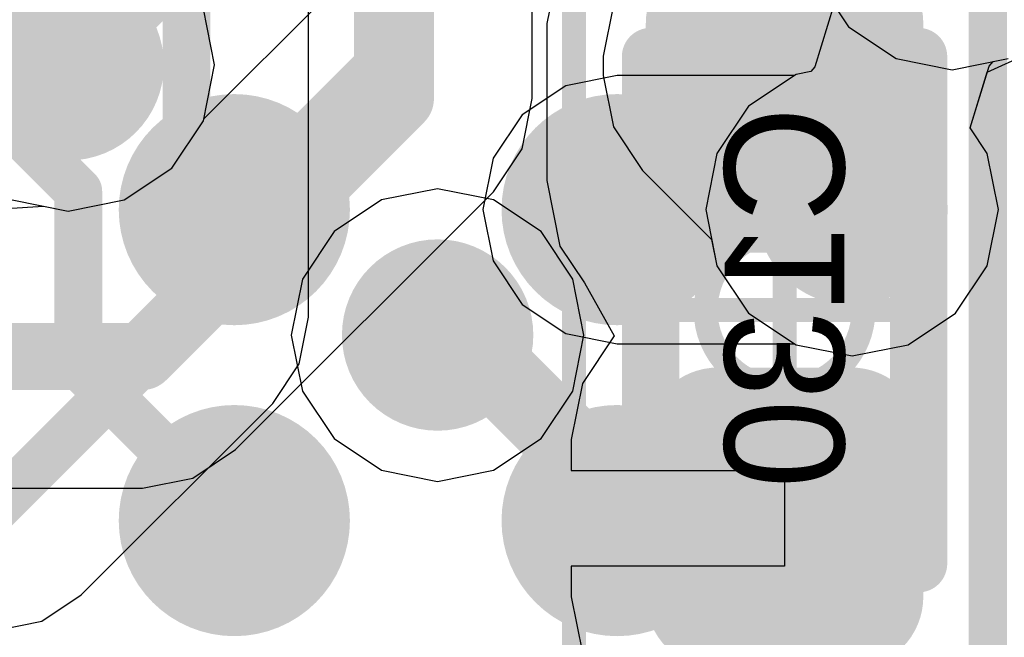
# Model space of a CAD drawing. Header units: millimetres. Extents: x -2 to 68, y -2 to 27.4.
# Tile 467 of 594: x 49.1 to 51.1, y 11 to 12.3. Entities that reach past the tile are written whole.
import ezdxf

# ---------------------------------------------------------------- set-up
doc = ezdxf.new("R2010")
doc.units = ezdxf.units.MM
for name, color, linetype in [('BottomLayer', 5, 'Continuous'), ('BottomPaste', 16, 'Continuous'), ('BottomSolder', 6, 'Continuous'), ('DrillGuide', 244, 'Continuous'), ('Mechanical10', 56, 'Continuous'), ('Mechanical17', 56, 'Continuous'), ('Mechanical6', 56, 'Continuous'), ('MidLayer1', 16, 'Continuous'), ('MidLayer2', 76, 'Continuous'), ('MidLayer3', 90, 'Continuous'), ('MidLayer4', 156, 'Continuous'), ('MidLayer5', 130, 'Continuous'), ('MidLayer6', 216, 'Continuous'), ('MidLayer7', 6, 'Continuous'), ('MidLayer8', 54, 'Continuous'), ('MultiLayer', 9, 'Continuous'), ('TopLayer', 1, 'Continuous'), ('TopPaste', 8, 'Continuous'), ('TopSolder', 216, 'Continuous'), ('ViaHoleLayer', 16, 'Continuous')]:
    doc.layers.add(name, color=color, linetype=linetype)

# ---------------------------------------------------------------- blocks, each defined once
blk = doc.blocks.new('MT53D512M32D2DS_053_WT_D_F_________1_168')
at = {"layer": 'TopLayer', "const_width": 0.14}
for points in [[(1.13, 4.225, 1), (1.27, 4.225, 1)], [(1.93, 4.225, 1), (2.07, 4.225, 1)], [(1.13, 3.575, 1), (1.27, 3.575, 1)], [(1.93, 3.575, 1), (2.07, 3.575, 1)]]:
    blk.add_lwpolyline(points, format="xyb", close=True, dxfattribs=at)
at = {"layer": 'TopPaste', "const_width": 0.14}
for points in [[(1.13, 4.225, 1), (1.27, 4.225, 1)], [(1.93, 4.225, 1), (2.07, 4.225, 1)], [(1.13, 3.575, 1), (1.27, 3.575, 1)], [(1.93, 3.575, 1), (2.07, 3.575, 1)]]:
    blk.add_lwpolyline(points, format="xyb", close=True, dxfattribs=at)
at = {"layer": 'TopSolder', "const_width": 0.2416}
for points in [[(1.0792, 4.225, 1), (1.3208, 4.225, 1)], [(1.8792, 4.225, 1), (2.1208, 4.225, 1)], [(1.0792, 3.575, 1), (1.3208, 3.575, 1)], [(1.8792, 3.575, 1), (2.1208, 3.575, 1)]]:
    blk.add_lwpolyline(points, format="xyb", close=True, dxfattribs=at)
blk = doc.blocks.new('CAP_0402_B_345')
at = {"layer": 'BottomLayer', "const_width": 0.1508}
for points in [[(-0.6746, 0.1392, 1), (-0.5238, 0.1392, 1)], [(-0.3462, 0.1392, 1), (-0.1954, 0.1392, 1)], [(0.1954, 0.1392, 1), (0.3462, 0.1392, 1)], [(0.5238, 0.1392, 1), (0.6746, 0.1392, 1)], [(-0.6746, -0.1392, 1), (-0.5238, -0.1392, 1)], [(-0.3462, -0.1392, 1), (-0.1954, -0.1392, 1)], [(0.1954, -0.1392, 1), (0.3462, -0.1392, 1)], [(0.5238, -0.1392, 1), (0.6746, -0.1392, 1)]]:
    blk.add_lwpolyline(points, format="xyb", close=True, dxfattribs=at)
at = {"layer": 'BottomLayer'}
for points in [[(-0.2708, 0.29), (-0.5992, 0.29), (-0.2708, -0.29), (-0.5992, -0.29)], [(0.2708, -0.29), (0.5992, -0.29), (0.2708, 0.29), (0.5992, 0.29)], [(-0.12, 0.1392), (-0.75, 0.1392), (-0.12, -0.1392), (-0.75, -0.1392)], [(0.12, -0.1392), (0.75, -0.1392), (0.12, 0.1392), (0.75, 0.1392)]]:
    blk.add_solid(points, dxfattribs=at)
at = {"layer": 'BottomPaste', "const_width": 0.1508}
for points in [[(-0.6746, 0.1392, 1), (-0.5238, 0.1392, 1)], [(-0.3462, 0.1392, 1), (-0.1954, 0.1392, 1)], [(0.1954, 0.1392, 1), (0.3462, 0.1392, 1)], [(0.5238, 0.1392, 1), (0.6746, 0.1392, 1)], [(-0.6746, -0.1392, 1), (-0.5238, -0.1392, 1)], [(-0.3462, -0.1392, 1), (-0.1954, -0.1392, 1)], [(0.1954, -0.1392, 1), (0.3462, -0.1392, 1)], [(0.5238, -0.1392, 1), (0.6746, -0.1392, 1)]]:
    blk.add_lwpolyline(points, format="xyb", close=True, dxfattribs=at)
at = {"layer": 'BottomPaste'}
for points in [[(-0.2708, 0.29), (-0.5992, 0.29), (-0.2708, -0.29), (-0.5992, -0.29)], [(0.2708, -0.29), (0.5992, -0.29), (0.2708, 0.29), (0.5992, 0.29)], [(-0.12, 0.1392), (-0.75, 0.1392), (-0.12, -0.1392), (-0.75, -0.1392)], [(0.12, -0.1392), (0.75, -0.1392), (0.12, 0.1392), (0.75, 0.1392)]]:
    blk.add_solid(points, dxfattribs=at)
at = {"layer": 'BottomSolder', "const_width": 0.1508}
for points in [[(-0.6746, 0.1392, 1), (-0.5238, 0.1392, 1)], [(-0.3462, 0.1392, 1), (-0.1954, 0.1392, 1)], [(0.1954, 0.1392, 1), (0.3462, 0.1392, 1)], [(0.5238, 0.1392, 1), (0.6746, 0.1392, 1)], [(-0.6746, -0.1392, 1), (-0.5238, -0.1392, 1)], [(-0.3462, -0.1392, 1), (-0.1954, -0.1392, 1)], [(0.1954, -0.1392, 1), (0.3462, -0.1392, 1)], [(0.5238, -0.1392, 1), (0.6746, -0.1392, 1)]]:
    blk.add_lwpolyline(points, format="xyb", close=True, dxfattribs=at)
at = {"layer": 'BottomSolder'}
for points in [[(-0.2708, 0.29), (-0.5992, 0.29), (-0.2708, -0.29), (-0.5992, -0.29)], [(0.2708, -0.29), (0.5992, -0.29), (0.2708, 0.29), (0.5992, 0.29)], [(-0.12, 0.1392), (-0.75, 0.1392), (-0.12, -0.1392), (-0.75, -0.1392)], [(0.12, -0.1392), (0.75, -0.1392), (0.12, 0.1392), (0.75, 0.1392)]]:
    blk.add_solid(points, dxfattribs=at)
at = {"layer": 'Mechanical10', "const_width": 0.12}
for points in [[(-0.53, 0.28), (0.53, 0.28)], [(-0.53, 0.28), (-0.53, -0.28)], [(0.53, 0.28), (0.53, -0.28)], [(-0.53, -0.28), (0.53, -0.28)]]:
    blk.add_lwpolyline(points, dxfattribs=at)
at = {"layer": 'Mechanical10', "const_width": 0.06}
for points in [[(-0.56, 0.28, 1), (-0.5, 0.28, 1)], [(-0.56, 0.28, 1), (-0.5, 0.28, 1)], [(0.5, 0.28, 1), (0.56, 0.28, 1)], [(0.5, 0.28, 1), (0.56, 0.28, 1)], [(-0.56, -0.28, 1), (-0.5, -0.28, 1)], [(-0.56, -0.28, 1), (-0.5, -0.28, 1)], [(0.5, -0.28, 1), (0.56, -0.28, 1)], [(0.5, -0.28, 1), (0.56, -0.28, 1)]]:
    blk.add_lwpolyline(points, format="xyb", close=True, dxfattribs=at)
at = {"layer": 'Mechanical6', "const_width": 0.05}
for points in [[(-0.9, 0.44), (0.9, 0.44)], [(-0.9, 0.44), (-0.9, -0.44)], [(0.9, 0.44), (0.9, -0.44)], [(0, 0.22), (0, -0.22)], [(-0.22, 0), (0.22, 0)], [(-0.9, -0.44), (0.9, -0.44)]]:
    blk.add_lwpolyline(points, dxfattribs=at)
at = {"layer": 'Mechanical6'}
for points, const_width in [([(-0.9125, 0.44, 1), (-0.8875, 0.44, 1)], 0.025), ([(-0.9125, 0.44, 1), (-0.8875, 0.44, 1)], 0.025), ([(0.8875, 0.44, 1), (0.9125, 0.44, 1)], 0.025), ([(0.8875, 0.44, 1), (0.9125, 0.44, 1)], 0.025), ([(-0.0125, 0.22, 1), (0.0125, 0.22, 1)], 0.025), ([(0.165, 0, 1), (-0.165, 0, 1)], 0.05), ([(-0.2325, 0, 1), (-0.2075, 0, 1)], 0.025), ([(-0.1775, 0, 1), (-0.1525, 0, 1)], 0.025), ([(0.1525, 0, 1), (0.1775, 0, 1)], 0.025), ([(0.2075, 0, 1), (0.2325, 0, 1)], 0.025), ([(-0.0125, -0.22, 1), (0.0125, -0.22, 1)], 0.025), ([(-0.9125, -0.44, 1), (-0.8875, -0.44, 1)], 0.025), ([(-0.9125, -0.44, 1), (-0.8875, -0.44, 1)], 0.025), ([(0.8875, -0.44, 1), (0.9125, -0.44, 1)], 0.025), ([(0.8875, -0.44, 1), (0.9125, -0.44, 1)], 0.025)]:
    blk.add_lwpolyline(points, format="xyb", close=True, dxfattribs=dict(at, const_width=const_width))
blk = doc.blocks.new('CAP_0402_B_346')
at = {"layer": 'BottomLayer', "const_width": 0.1508}
for points in [[(-0.6746, 0.1392, 1), (-0.5238, 0.1392, 1)], [(-0.3462, 0.1392, 1), (-0.1954, 0.1392, 1)], [(0.1954, 0.1392, 1), (0.3462, 0.1392, 1)], [(0.5238, 0.1392, 1), (0.6746, 0.1392, 1)], [(-0.6746, -0.1392, 1), (-0.5238, -0.1392, 1)], [(-0.3462, -0.1392, 1), (-0.1954, -0.1392, 1)], [(0.1954, -0.1392, 1), (0.3462, -0.1392, 1)], [(0.5238, -0.1392, 1), (0.6746, -0.1392, 1)]]:
    blk.add_lwpolyline(points, format="xyb", close=True, dxfattribs=at)
at = {"layer": 'BottomLayer'}
for points in [[(-0.2708, 0.29), (-0.5992, 0.29), (-0.2708, -0.29), (-0.5992, -0.29)], [(0.2708, -0.29), (0.5992, -0.29), (0.2708, 0.29), (0.5992, 0.29)], [(-0.12, 0.1392), (-0.75, 0.1392), (-0.12, -0.1392), (-0.75, -0.1392)], [(0.12, -0.1392), (0.75, -0.1392), (0.12, 0.1392), (0.75, 0.1392)]]:
    blk.add_solid(points, dxfattribs=at)
at = {"layer": 'BottomPaste', "const_width": 0.1508}
for points in [[(-0.6746, 0.1392, 1), (-0.5238, 0.1392, 1)], [(-0.3462, 0.1392, 1), (-0.1954, 0.1392, 1)], [(0.1954, 0.1392, 1), (0.3462, 0.1392, 1)], [(0.5238, 0.1392, 1), (0.6746, 0.1392, 1)], [(-0.6746, -0.1392, 1), (-0.5238, -0.1392, 1)], [(-0.3462, -0.1392, 1), (-0.1954, -0.1392, 1)], [(0.1954, -0.1392, 1), (0.3462, -0.1392, 1)], [(0.5238, -0.1392, 1), (0.6746, -0.1392, 1)]]:
    blk.add_lwpolyline(points, format="xyb", close=True, dxfattribs=at)
at = {"layer": 'BottomPaste'}
for points in [[(-0.2708, 0.29), (-0.5992, 0.29), (-0.2708, -0.29), (-0.5992, -0.29)], [(0.2708, -0.29), (0.5992, -0.29), (0.2708, 0.29), (0.5992, 0.29)], [(-0.12, 0.1392), (-0.75, 0.1392), (-0.12, -0.1392), (-0.75, -0.1392)], [(0.12, -0.1392), (0.75, -0.1392), (0.12, 0.1392), (0.75, 0.1392)]]:
    blk.add_solid(points, dxfattribs=at)
at = {"layer": 'BottomSolder', "const_width": 0.1508}
for points in [[(-0.6746, 0.1392, 1), (-0.5238, 0.1392, 1)], [(-0.3462, 0.1392, 1), (-0.1954, 0.1392, 1)], [(0.1954, 0.1392, 1), (0.3462, 0.1392, 1)], [(0.5238, 0.1392, 1), (0.6746, 0.1392, 1)], [(-0.6746, -0.1392, 1), (-0.5238, -0.1392, 1)], [(-0.3462, -0.1392, 1), (-0.1954, -0.1392, 1)], [(0.1954, -0.1392, 1), (0.3462, -0.1392, 1)], [(0.5238, -0.1392, 1), (0.6746, -0.1392, 1)]]:
    blk.add_lwpolyline(points, format="xyb", close=True, dxfattribs=at)
at = {"layer": 'BottomSolder'}
for points in [[(-0.2708, 0.29), (-0.5992, 0.29), (-0.2708, -0.29), (-0.5992, -0.29)], [(0.2708, -0.29), (0.5992, -0.29), (0.2708, 0.29), (0.5992, 0.29)], [(-0.12, 0.1392), (-0.75, 0.1392), (-0.12, -0.1392), (-0.75, -0.1392)], [(0.12, -0.1392), (0.75, -0.1392), (0.12, 0.1392), (0.75, 0.1392)]]:
    blk.add_solid(points, dxfattribs=at)
at = {"layer": 'Mechanical10', "const_width": 0.12}
for points in [[(-0.53, 0.28), (0.53, 0.28)], [(-0.53, 0.28), (-0.53, -0.28)], [(0.53, 0.28), (0.53, -0.28)], [(-0.53, -0.28), (0.53, -0.28)]]:
    blk.add_lwpolyline(points, dxfattribs=at)
at = {"layer": 'Mechanical10', "const_width": 0.06}
for points in [[(-0.56, 0.28, 1), (-0.5, 0.28, 1)], [(-0.56, 0.28, 1), (-0.5, 0.28, 1)], [(0.5, 0.28, 1), (0.56, 0.28, 1)], [(0.5, 0.28, 1), (0.56, 0.28, 1)], [(-0.56, -0.28, 1), (-0.5, -0.28, 1)], [(-0.56, -0.28, 1), (-0.5, -0.28, 1)], [(0.5, -0.28, 1), (0.56, -0.28, 1)], [(0.5, -0.28, 1), (0.56, -0.28, 1)]]:
    blk.add_lwpolyline(points, format="xyb", close=True, dxfattribs=at)
at = {"layer": 'Mechanical6', "const_width": 0.05}
for points in [[(-0.9, 0.44), (0.9, 0.44)], [(-0.9, 0.44), (-0.9, -0.44)], [(0.9, 0.44), (0.9, -0.44)], [(0, 0.22), (0, -0.22)], [(-0.22, 0), (0.22, 0)], [(-0.9, -0.44), (0.9, -0.44)]]:
    blk.add_lwpolyline(points, dxfattribs=at)
at = {"layer": 'Mechanical6'}
for points, const_width in [([(-0.9125, 0.44, 1), (-0.8875, 0.44, 1)], 0.025), ([(-0.9125, 0.44, 1), (-0.8875, 0.44, 1)], 0.025), ([(0.8875, 0.44, 1), (0.9125, 0.44, 1)], 0.025), ([(0.8875, 0.44, 1), (0.9125, 0.44, 1)], 0.025), ([(-0.0125, 0.22, 1), (0.0125, 0.22, 1)], 0.025), ([(0.165, 0, 1), (-0.165, 0, 1)], 0.05), ([(-0.2325, 0, 1), (-0.2075, 0, 1)], 0.025), ([(-0.1775, 0, 1), (-0.1525, 0, 1)], 0.025), ([(0.1525, 0, 1), (0.1775, 0, 1)], 0.025), ([(0.2075, 0, 1), (0.2325, 0, 1)], 0.025), ([(-0.0125, -0.22, 1), (0.0125, -0.22, 1)], 0.025), ([(-0.9125, -0.44, 1), (-0.8875, -0.44, 1)], 0.025), ([(-0.9125, -0.44, 1), (-0.8875, -0.44, 1)], 0.025), ([(0.8875, -0.44, 1), (0.9125, -0.44, 1)], 0.025), ([(0.8875, -0.44, 1), (0.9125, -0.44, 1)], 0.025)]:
    blk.add_lwpolyline(points, format="xyb", close=True, dxfattribs=dict(at, const_width=const_width))

msp = doc.modelspace()

# ---------------------------------------------------------------- linework, layer by layer
at = {"layer": 'BottomLayer'}
for p, q in [((49.6549, 11.7), (49.6549, 13.055)), ((50.1804, 12.4511), (50.1531, 12.3142)), ((50.1531, 12.3142), (50.1531, 11.9858)), ((50.1531, 11.9858), (50.1804, 11.8489)), ((50.1804, 11.8489), (50.2316, 11.7722)), ((50.2316, 11.7722), (50.2939, 11.6611)), ((49.6355, 11.6025), (49.6549, 11.7)), ((50.2939, 11.6611), (50.2275, 11.5616)), ((49.5802, 11.5198), (49.6355, 11.6025)), ((50.2275, 11.5616), (50.2041, 11.4442)), ((49.1802, 11.1198), (49.5802, 11.5198)), ((50.2041, 11.4442), (50.2041, 11.38)), ((50.2041, 11.38), (50.65, 11.38)), ((50.65, 11.38), (50.65, 11.18)), ((50.65, 11.18), (50.2041, 11.18)), ((50.2041, 11.18), (50.2041, 11.1158)), ((49.0975, 11.0645), (49.1802, 11.1198)), ((50.2041, 11.1158), (50.2275, 10.9984)), ((49, 11.0451), (49.0975, 11.0645))]:
    msp.add_line(p, q, dxfattribs=at)
for points, const_width in [([(49.4, 11.7), (49.4, 13.2301)], 0.1), ([(50.5513, 12.2456), (50.5544, 12.2456)], 0.15), ([(50.5544, 12.2456), (50.65, 12.15)], 0.15), ([(49, 11.3), (49.4, 11.7)], 0.1)]:
    msp.add_lwpolyline(points, dxfattribs=dict(at, const_width=const_width))
for points, const_width in [([(50.4763, 12.2456, 1), (50.6263, 12.2456, 1)], 0.15), ([(50.5138, 12.2456, 1), (50.5888, 12.2456, 1)], 0.075), ([(50.5169, 12.2456, 1), (50.5919, 12.2456, 1)], 0.075), ([(50.5169, 12.2456, 1), (50.5919, 12.2456, 1)], 0.075), ([(50.6125, 12.15, 1), (50.6875, 12.15, 1)], 0.075), ([(49.375, 11.7, 1), (49.425, 11.7, 1)], 0.05), ([(49.375, 11.7, 1), (49.425, 11.7, 1)], 0.05), ([(50.575, 11.28, 1), (50.725, 11.28, 1)], 0.15)]:
    msp.add_lwpolyline(points, format="xyb", close=True, dxfattribs=dict(at, const_width=const_width))
at = {"layer": 'DrillGuide'}
for points, const_width in [([(49.1028, 12.2278, 1), (49.2028, 12.2278, 1)], 0.1), ([(50.5263, 12.2456, 1), (50.5763, 12.2456, 1)], 0.05), ([(50.741, 11.925, 1), (50.841, 11.925, 1)], 0.1), ([(50.275, 11.925, 1), (50.325, 11.925, 1)], 0.05), ([(49.8749, 11.6629, 1), (49.9749, 11.6629, 1)], 0.1), ([(50.275, 11.275, 1), (50.325, 11.275, 1)], 0.05), ([(50.625, 11.28, 1), (50.675, 11.28, 1)], 0.05)]:
    msp.add_lwpolyline(points, format="xyb", close=True, dxfattribs=dict(at, const_width=const_width))
at = {"layer": 'MidLayer1'}
for p, q in [((49.4362, 12.1147), (49.6983, 12.3767)), ((50.7532, 12.3529), (50.7134, 12.2237)), ((50.7134, 12.2237), (50.705, 12.2138)), ((51.0378, 12.0957), (51.0776, 12.2248)), ((51.0776, 12.2248), (51.086, 12.2347)), ((51.086, 12.2347), (51.1171, 12.2409)), ((50.3, 12.2054), (50.1927, 12.184)), ((50.6706, 12.2054), (50.3, 12.2054)), ((50.6739, 12.2076), (50.6706, 12.2054)), ((50.705, 12.2138), (50.6739, 12.2076)), ((50.1927, 12.184), (50.1017, 12.1233)), ((50.1017, 12.1233), (50.041, 12.0323)), ((49.3691, 12.0115), (49.4354, 12.1108)), ((49.4354, 12.1108), (49.4362, 12.1147)), ((51.0736, 12.0421), (51.0378, 12.0957)), ((51.0969, 11.925), (51.0736, 12.0421)), ((50.041, 12.0323), (50.0196, 11.925)), ((49.2699, 11.9452), (49.3691, 12.0115)), ((49.1528, 11.9219), (49.2699, 11.9452)), ((49.0236, 11.9275), (49.1014, 11.9322)), ((49.1014, 11.9322), (49.1528, 11.9219)), ((50.0196, 11.925), (50.041, 11.8177)), ((51.0736, 11.8079), (51.0969, 11.925)), ((50.041, 11.8177), (50.1017, 11.7267)), ((51.0073, 11.7087), (51.0736, 11.8079)), ((50.1017, 11.7267), (50.1927, 11.666)), ((50.9081, 11.6424), (51.0073, 11.7087)), ((50.1927, 11.666), (50.3, 11.6446)), ((50.3, 11.6446), (50.6706, 11.6446)), ((50.6706, 11.6446), (50.6739, 11.6424)), ((50.6739, 11.6424), (50.791, 11.6191)), ((50.791, 11.6191), (50.9081, 11.6424))]:
    msp.add_line(p, q, dxfattribs=at)
for points, const_width in [([(49.1528, 12.2278), (49.5, 12.575)], 0.15), ([(50.3, 11.925), (50.791, 11.925)], 0.15), ([(49.9249, 11.6629), (50.3, 11.2878)], 0.1), ([(50.3, 11.275), (50.3, 11.2878)], 0.1)]:
    msp.add_lwpolyline(points, dxfattribs=dict(at, const_width=const_width))
for points, const_width in [([(49.0528, 12.2278, 1), (49.2528, 12.2278, 1)], 0.2), ([(49.1153, 12.2278, 1), (49.1903, 12.2278, 1)], 0.075), ([(50.691, 11.925, 1), (50.891, 11.925, 1)], 0.2), ([(50.225, 11.925, 1), (50.375, 11.925, 1)], 0.15), ([(50.2625, 11.925, 1), (50.3375, 11.925, 1)], 0.075), ([(50.7535, 11.925, 1), (50.8285, 11.925, 1)], 0.075), ([(49.8249, 11.6629, 1), (50.0249, 11.6629, 1)], 0.2), ([(49.8999, 11.6629, 1), (49.9499, 11.6629, 1)], 0.05), ([(50.225, 11.275, 1), (50.375, 11.275, 1)], 0.15), ([(50.275, 11.2878, 1), (50.325, 11.2878, 1)], 0.05), ([(50.275, 11.2878, 1), (50.325, 11.2878, 1)], 0.05), ([(50.275, 11.275, 1), (50.325, 11.275, 1)], 0.05)]:
    msp.add_lwpolyline(points, format="xyb", close=True, dxfattribs=dict(at, const_width=const_width))
at = {"layer": 'MidLayer2'}
for p, q in [((50.1225, 12.1572), (50.1225, 12.7498)), ((50.7532, 12.3529), (50.7134, 12.2237)), ((50.7134, 12.2237), (50.705, 12.2138)), ((51.0378, 12.0957), (51.0776, 12.2248)), ((51.0776, 12.2248), (51.086, 12.2347)), ((51.086, 12.2347), (51.1171, 12.2409)), ((50.6739, 12.2076), (50.5747, 12.1413)), ((50.705, 12.2138), (50.6739, 12.2076)), ((50.1015, 12.0518), (50.1225, 12.1572)), ((50.5747, 12.1413), (50.5084, 12.0421)), ((51.0736, 12.0421), (51.0378, 12.0957)), ((50.0418, 11.9625), (50.1015, 12.0518)), ((50.5084, 12.0421), (50.4851, 11.925)), ((51.0969, 11.925), (51.0736, 12.0421)), ((49.5027, 11.4234), (50.0418, 11.9625)), ((50.4851, 11.925), (50.5084, 11.8079)), ((51.0736, 11.8079), (51.0969, 11.925)), ((50.5084, 11.8079), (50.5747, 11.7087)), ((51.0073, 11.7087), (51.0736, 11.8079)), ((50.5747, 11.7087), (50.6739, 11.6424)), ((50.9081, 11.6424), (51.0073, 11.7087)), ((50.6739, 11.6424), (50.791, 11.6191)), ((50.791, 11.6191), (50.9081, 11.6424)), ((49.4133, 11.3637), (49.5027, 11.4234)), ((49.308, 11.3427), (49.4133, 11.3637)), ((48.561, 11.3427), (49.308, 11.3427))]:
    msp.add_line(p, q, dxfattribs=at)
at = {"layer": 'MidLayer2', "const_width": 0.14}
for points in [[(49.8472, 12.1572), (49.8472, 12.8778)], [(49.308, 11.618), (49.8472, 12.1572)], [(48.338, 11.618), (49.308, 11.618)]]:
    msp.add_lwpolyline(points, dxfattribs=at)
at = {"layer": 'MidLayer2'}
for points, const_width in [([(49.0528, 12.2278, 1), (49.2528, 12.2278, 1)], 0.2), ([(49.8122, 12.1572, 1), (49.8822, 12.1572, 1)], 0.07), ([(49.8122, 12.1572, 1), (49.8822, 12.1572, 1)], 0.07), ([(50.691, 11.925, 1), (50.891, 11.925, 1)], 0.2), ([(49.8249, 11.6629, 1), (50.0249, 11.6629, 1)], 0.2), ([(49.273, 11.618, 1), (49.343, 11.618, 1)], 0.07), ([(49.273, 11.618, 1), (49.343, 11.618, 1)], 0.07)]:
    msp.add_lwpolyline(points, format="xyb", close=True, dxfattribs=dict(at, const_width=const_width))
at = {"layer": 'MidLayer3'}
for p, q in [((50.7532, 12.3529), (50.7134, 12.2237)), ((49.4587, 12.2278), (49.4354, 12.3449)), ((49.4354, 12.1108), (49.4587, 12.2278)), ((50.7134, 12.2237), (50.705, 12.2138)), ((51.0378, 12.0957), (51.0776, 12.2248)), ((51.0776, 12.2248), (51.086, 12.2347)), ((51.086, 12.2347), (51.1171, 12.2409)), ((50.6739, 12.2076), (50.5747, 12.1413)), ((50.705, 12.2138), (50.6739, 12.2076)), ((50.5747, 12.1413), (50.5084, 12.0421)), ((49.3691, 12.0115), (49.4354, 12.1108)), ((51.0736, 12.0421), (51.0378, 12.0957)), ((50.5084, 12.0421), (50.4851, 11.925)), ((51.0969, 11.925), (51.0736, 12.0421)), ((49.2699, 11.9452), (49.3691, 12.0115)), ((49.0358, 11.9452), (49.1528, 11.9219)), ((49.1528, 11.9219), (49.2699, 11.9452)), ((50.4851, 11.925), (50.5084, 11.8079)), ((51.0736, 11.8079), (51.0969, 11.925)), ((50.5084, 11.8079), (50.5747, 11.7087)), ((51.0073, 11.7087), (51.0736, 11.8079)), ((50.5747, 11.7087), (50.6739, 11.6424)), ((50.9081, 11.6424), (51.0073, 11.7087)), ((50.6739, 11.6424), (50.791, 11.6191)), ((50.791, 11.6191), (50.9081, 11.6424))]:
    msp.add_line(p, q, dxfattribs=at)
at = {"layer": 'MidLayer3', "const_width": 0.2}
for points in [[(49.0528, 12.2278, 1), (49.2528, 12.2278, 1)], [(50.691, 11.925, 1), (50.891, 11.925, 1)], [(49.8249, 11.6629, 1), (50.0249, 11.6629, 1)]]:
    msp.add_lwpolyline(points, format="xyb", close=True, dxfattribs=at)
at = {"layer": 'MidLayer4'}
for p, q in [((50.2923, 12.3529), (50.2709, 12.2456)), ((49.4587, 12.2278), (49.4354, 12.3449)), ((51.0737, 12.2122), (51.1895, 12.2659)), ((50.2709, 12.2456), (50.2709, 12.2052)), ((49.4354, 12.1108), (49.4587, 12.2278)), ((50.2709, 12.2052), (50.2923, 12.0979)), ((51.0378, 12.0957), (51.0737, 12.2122)), ((49.3691, 12.0115), (49.4354, 12.1108)), ((50.2923, 12.0979), (50.3531, 12.0069)), ((51.0736, 12.0421), (51.0378, 12.0957)), ((51.0969, 11.925), (51.0736, 12.0421)), ((49.2699, 11.9452), (49.3691, 12.0115)), ((50.3531, 12.0069), (50.4976, 11.8624)), ((49.0358, 11.9452), (49.1528, 11.9219)), ((49.1528, 11.9219), (49.2699, 11.9452)), ((51.0736, 11.8079), (51.0969, 11.925)), ((50.4976, 11.8624), (50.5084, 11.8079)), ((50.5084, 11.8079), (50.5747, 11.7087)), ((51.0073, 11.7087), (51.0736, 11.8079)), ((50.5747, 11.7087), (50.6739, 11.6424)), ((50.9081, 11.6424), (51.0073, 11.7087)), ((50.6739, 11.6424), (50.791, 11.6191)), ((50.791, 11.6191), (50.9081, 11.6424))]:
    msp.add_line(p, q, dxfattribs=at)
for points, const_width in [([(49.0528, 12.2278, 1), (49.2528, 12.2278, 1)], 0.2), ([(50.4763, 12.2456, 1), (50.6263, 12.2456, 1)], 0.15), ([(49.1078, 12.2353, 1), (49.1828, 12.2353, 1)], 0.075), ([(49.1078, 12.2353, 1), (49.1828, 12.2353, 1)], 0.075), ([(50.5138, 12.2456, 1), (50.5888, 12.2456, 1)], 0.075), ([(49.1153, 12.2278, 1), (49.1903, 12.2278, 1)], 0.075), ([(50.5138, 12.2052, 1), (50.5888, 12.2052, 1)], 0.075), ([(50.5138, 12.2052, 1), (50.5888, 12.2052, 1)], 0.075), ([(50.691, 11.925, 1), (50.891, 11.925, 1)], 0.2), ([(50.7535, 11.9655, 1), (50.8285, 11.9655, 1)], 0.075), ([(50.7535, 11.9655, 1), (50.8285, 11.9655, 1)], 0.075), ([(50.7535, 11.925, 1), (50.8285, 11.925, 1)], 0.075), ([(49.8249, 11.6629, 1), (50.0249, 11.6629, 1)], 0.2), ([(49.8999, 11.6629, 1), (49.9499, 11.6629, 1)], 0.05), ([(49.9046, 11.6676, 1), (49.9546, 11.6676, 1)], 0.05), ([(49.9046, 11.6676, 1), (49.9546, 11.6676, 1)], 0.05), ([(49.9875, 11.6676, 1), (50.0374, 11.6676, 1)], 0.05), ([(49.9875, 11.6676, 1), (50.0374, 11.6676, 1)], 0.05), ([(50.224, 11.431, 1), (50.274, 11.431, 1)], 0.05), ([(50.224, 11.431, 1), (50.274, 11.431, 1)], 0.05), ([(50.769, 11.431, 1), (50.819, 11.431, 1)], 0.05), ([(50.575, 11.28, 1), (50.725, 11.28, 1)], 0.15)]:
    msp.add_lwpolyline(points, format="xyb", close=True, dxfattribs=dict(at, const_width=const_width))
for points, const_width in [([(48.8121, 12.2353), (49.1453, 12.2353)], 0.15), ([(49.1453, 12.2353), (49.1528, 12.2278)], 0.15), ([(50.5513, 12.2052), (50.5513, 12.2456)], 0.15), ([(50.5513, 12.2052), (50.791, 11.9655)], 0.15), ([(50.791, 11.925), (50.791, 11.9655)], 0.15), ([(49.9249, 11.6629), (49.9296, 11.6676)], 0.1), ([(49.9296, 11.6676), (50.0125, 11.6676)], 0.1), ([(50.0125, 11.6676), (50.249, 11.431)], 0.1), ([(50.249, 11.431), (50.794, 11.431)], 0.1)]:
    msp.add_lwpolyline(points, dxfattribs=dict(at, const_width=const_width))
at = {"layer": 'MidLayer5'}
for p, q in [((50.7532, 12.3529), (50.7134, 12.2237)), ((49.4587, 12.2278), (49.4354, 12.3449)), ((49.4354, 12.1108), (49.4587, 12.2278)), ((50.7134, 12.2237), (50.705, 12.2138)), ((51.0378, 12.0957), (51.0776, 12.2248)), ((51.0776, 12.2248), (51.086, 12.2347)), ((51.086, 12.2347), (51.1171, 12.2409)), ((50.6739, 12.2076), (50.5747, 12.1413)), ((50.705, 12.2138), (50.6739, 12.2076)), ((50.5747, 12.1413), (50.5084, 12.0421)), ((49.3691, 12.0115), (49.4354, 12.1108)), ((51.0736, 12.0421), (51.0378, 12.0957)), ((50.5084, 12.0421), (50.4851, 11.925)), ((51.0969, 11.925), (51.0736, 12.0421)), ((49.2699, 11.9452), (49.3691, 12.0115)), ((49.0358, 11.9452), (49.1528, 11.9219)), ((49.1528, 11.9219), (49.2699, 11.9452)), ((50.4851, 11.925), (50.5084, 11.8079)), ((51.0736, 11.8079), (51.0969, 11.925)), ((50.5084, 11.8079), (50.5747, 11.7087)), ((51.0073, 11.7087), (51.0736, 11.8079)), ((50.5747, 11.7087), (50.6739, 11.6424)), ((50.9081, 11.6424), (51.0073, 11.7087)), ((50.6739, 11.6424), (50.791, 11.6191)), ((50.791, 11.6191), (50.9081, 11.6424))]:
    msp.add_line(p, q, dxfattribs=at)
at = {"layer": 'MidLayer5', "const_width": 0.2}
for points in [[(49.0528, 12.2278, 1), (49.2528, 12.2278, 1)], [(50.691, 11.925, 1), (50.891, 11.925, 1)], [(49.8249, 11.6629, 1), (50.0249, 11.6629, 1)]]:
    msp.add_lwpolyline(points, format="xyb", close=True, dxfattribs=at)
at = {"layer": 'MidLayer6'}
for p, q in [((50.7532, 12.3529), (50.7134, 12.2237)), ((49.4587, 12.2278), (49.4354, 12.3449)), ((49.4354, 12.1108), (49.4587, 12.2278)), ((50.7134, 12.2237), (50.705, 12.2138)), ((51.0378, 12.0957), (51.0776, 12.2248)), ((51.0776, 12.2248), (51.086, 12.2347)), ((51.086, 12.2347), (51.1171, 12.2409)), ((50.6739, 12.2076), (50.5747, 12.1413)), ((50.705, 12.2138), (50.6739, 12.2076)), ((50.5747, 12.1413), (50.5084, 12.0421)), ((49.3691, 12.0115), (49.4354, 12.1108)), ((51.0736, 12.0421), (51.0378, 12.0957)), ((50.5084, 12.0421), (50.4851, 11.925)), ((51.0969, 11.925), (51.0736, 12.0421)), ((49.2699, 11.9452), (49.3691, 12.0115)), ((49.0358, 11.9452), (49.1528, 11.9219)), ((49.1528, 11.9219), (49.2699, 11.9452)), ((50.4851, 11.925), (50.5084, 11.8079)), ((51.0736, 11.8079), (51.0969, 11.925)), ((50.5084, 11.8079), (50.5747, 11.7087)), ((51.0073, 11.7087), (51.0736, 11.8079)), ((50.5747, 11.7087), (50.6739, 11.6424)), ((50.9081, 11.6424), (51.0073, 11.7087)), ((50.6739, 11.6424), (50.791, 11.6191)), ((50.791, 11.6191), (50.9081, 11.6424))]:
    msp.add_line(p, q, dxfattribs=at)
at = {"layer": 'MidLayer6', "const_width": 0.2}
for points in [[(49.0528, 12.2278, 1), (49.2528, 12.2278, 1)], [(50.691, 11.925, 1), (50.891, 11.925, 1)], [(49.8249, 11.6629, 1), (50.0249, 11.6629, 1)]]:
    msp.add_lwpolyline(points, format="xyb", close=True, dxfattribs=at)
at = {"layer": 'MidLayer7'}
for p, q in [((50.7174, 12.4065), (50.7837, 12.3072)), ((49.4587, 12.2278), (49.4354, 12.3449)), ((50.7837, 12.3072), (50.883, 12.2409)), ((49.4354, 12.1108), (49.4587, 12.2278)), ((50.883, 12.2409), (51, 12.2176)), ((51, 12.2176), (51.1171, 12.2409)), ((49.3691, 12.0115), (49.4354, 12.1108)), ((49.2699, 11.9452), (49.3691, 12.0115)), ((49.9249, 11.9687), (49.8079, 11.9454)), ((50.042, 11.9454), (49.9249, 11.9687)), ((49.0358, 11.9452), (49.1528, 11.9219)), ((49.1528, 11.9219), (49.2699, 11.9452)), ((49.8079, 11.9454), (49.7086, 11.8791)), ((50.1412, 11.8791), (50.042, 11.9454)), ((49.7086, 11.8791), (49.6423, 11.7799)), ((50.2075, 11.7799), (50.1412, 11.8791)), ((49.6423, 11.7799), (49.619, 11.6629)), ((50.2308, 11.6629), (50.2075, 11.7799)), ((49.619, 11.6629), (49.6423, 11.5458)), ((50.2075, 11.5458), (50.2308, 11.6629)), ((49.6423, 11.5458), (49.7086, 11.4466)), ((50.1412, 11.4466), (50.2075, 11.5458)), ((49.7086, 11.4466), (49.8079, 11.3803)), ((50.042, 11.3803), (50.1412, 11.4466)), ((49.8079, 11.3803), (49.9249, 11.357)), ((49.9249, 11.357), (50.042, 11.3803))]:
    msp.add_line(p, q, dxfattribs=at)
at = {"layer": 'MidLayer7', "const_width": 0.2}
for points in [[(49.0528, 12.2278, 1), (49.2528, 12.2278, 1)], [(50.691, 11.925, 1), (50.891, 11.925, 1)], [(49.8249, 11.6629, 1), (50.0249, 11.6629, 1)]]:
    msp.add_lwpolyline(points, format="xyb", close=True, dxfattribs=at)
at = {"layer": 'MidLayer8'}
for p, q in [((50.7532, 12.3529), (50.7134, 12.2237)), ((50.7134, 12.2237), (50.705, 12.2138)), ((51.0378, 12.0957), (51.0776, 12.2248)), ((51.0776, 12.2248), (51.086, 12.2347)), ((51.086, 12.2347), (51.1171, 12.2409)), ((50.6739, 12.2076), (50.5747, 12.1413)), ((50.705, 12.2138), (50.6739, 12.2076)), ((50.5747, 12.1413), (50.5084, 12.0421)), ((51.0736, 12.0421), (51.0378, 12.0957)), ((50.5084, 12.0421), (50.4851, 11.925)), ((51.0969, 11.925), (51.0736, 12.0421)), ((49.9249, 11.9687), (49.8079, 11.9454)), ((50.042, 11.9454), (49.9249, 11.9687)), ((49.8079, 11.9454), (49.7086, 11.8791)), ((50.1412, 11.8791), (50.042, 11.9454)), ((50.4851, 11.925), (50.5084, 11.8079)), ((51.0736, 11.8079), (51.0969, 11.925)), ((49.7086, 11.8791), (49.6423, 11.7799)), ((50.2075, 11.7799), (50.1412, 11.8791)), ((50.5084, 11.8079), (50.5747, 11.7087)), ((51.0073, 11.7087), (51.0736, 11.8079)), ((49.6423, 11.7799), (49.619, 11.6629)), ((50.2308, 11.6629), (50.2075, 11.7799)), ((50.5747, 11.7087), (50.6739, 11.6424)), ((50.9081, 11.6424), (51.0073, 11.7087)), ((49.619, 11.6629), (49.6423, 11.5458)), ((50.2075, 11.5458), (50.2308, 11.6629)), ((50.6739, 11.6424), (50.791, 11.6191)), ((50.791, 11.6191), (50.9081, 11.6424)), ((49.6423, 11.5458), (49.7086, 11.4466)), ((50.1412, 11.4466), (50.2075, 11.5458)), ((49.7086, 11.4466), (49.8079, 11.3803)), ((50.042, 11.3803), (50.1412, 11.4466)), ((49.8079, 11.3803), (49.9249, 11.357)), ((49.9249, 11.357), (50.042, 11.3803))]:
    msp.add_line(p, q, dxfattribs=at)
for points, const_width in [([(49.0528, 12.2278, 1), (49.2528, 12.2278, 1)], 0.2), ([(50.691, 11.925, 1), (50.891, 11.925, 1)], 0.2), ([(49.8249, 11.6629, 1), (50.0249, 11.6629, 1)], 0.2), ([(49.8999, 11.6629, 1), (49.9499, 11.6629, 1)], 0.05), ([(49.8999, 11.6501, 1), (49.9499, 11.6501, 1)], 0.05)]:
    msp.add_lwpolyline(points, format="xyb", close=True, dxfattribs=dict(at, const_width=const_width))
at = {"layer": 'MidLayer8', "const_width": 0.1}
msp.add_lwpolyline([(49.9249, 11.6501), (49.9249, 11.6629)], dxfattribs=at)
at = {"layer": 'MultiLayer'}
for points, const_width in [([(49.0528, 12.2278, 1), (49.2528, 12.2278, 1)], 0.2), ([(50.4763, 12.2456, 1), (50.6263, 12.2456, 1)], 0.15), ([(50.691, 11.925, 1), (50.891, 11.925, 1)], 0.2), ([(50.225, 11.925, 1), (50.375, 11.925, 1)], 0.15), ([(49.8249, 11.6629, 1), (50.0249, 11.6629, 1)], 0.2), ([(50.225, 11.275, 1), (50.375, 11.275, 1)], 0.15), ([(50.575, 11.28, 1), (50.725, 11.28, 1)], 0.15)]:
    msp.add_lwpolyline(points, format="xyb", close=True, dxfattribs=dict(at, const_width=const_width))
at = {"layer": 'TopLayer', "const_width": 0.1}
for points in [[(49.8, 12.225), (49.8, 12.7304)], [(48.8622, 12.275), (49.1738, 11.9634)], [(49.5, 11.925), (49.8, 12.225)], [(49.1738, 11.6012), (49.1738, 11.9634)], [(49.1738, 11.6012), (49.5, 11.275)]]:
    msp.add_lwpolyline(points, dxfattribs=at)
at = {"layer": 'TopLayer'}
for points, const_width in [([(49.775, 12.225, 1), (49.825, 12.225, 1)], 0.05), ([(49.775, 12.225, 1), (49.825, 12.225, 1)], 0.05), ([(50.225, 11.925, 1), (50.375, 11.925, 1)], 0.15), ([(49.1488, 11.9634, 1), (49.1988, 11.9634, 1)], 0.05), ([(49.1488, 11.9634, 1), (49.1988, 11.9634, 1)], 0.05), ([(49.475, 11.925, 1), (49.525, 11.925, 1)], 0.05), ([(49.1488, 11.6012, 1), (49.1988, 11.6012, 1)], 0.05), ([(49.1488, 11.6012, 1), (49.1988, 11.6012, 1)], 0.05), ([(50.225, 11.275, 1), (50.375, 11.275, 1)], 0.15), ([(49.475, 11.275, 1), (49.525, 11.275, 1)], 0.05)]:
    msp.add_lwpolyline(points, format="xyb", close=True, dxfattribs=dict(at, const_width=const_width))
at = {"layer": 'ViaHoleLayer'}
for points, const_width in [([(49.1028, 12.2278, 1), (49.2028, 12.2278, 1)], 0.1), ([(50.5263, 12.2456, 1), (50.5763, 12.2456, 1)], 0.05), ([(50.741, 11.925, 1), (50.841, 11.925, 1)], 0.1), ([(50.275, 11.925, 1), (50.325, 11.925, 1)], 0.05), ([(49.8749, 11.6629, 1), (49.9749, 11.6629, 1)], 0.1), ([(50.275, 11.275, 1), (50.325, 11.275, 1)], 0.05), ([(50.625, 11.28, 1), (50.675, 11.28, 1)], 0.05)]:
    msp.add_lwpolyline(points, format="xyb", close=True, dxfattribs=dict(at, const_width=const_width))

# ---------------------------------------------------------------- block references
for name, p, rotation in [('MT53D512M32D2DS_053_WT_D_F_________1_168', (51.5, 15.5), 180), ('CAP_0402_B_345', (50.65, 11.715), 90), ('CAP_0402_B_346', (51.5, 11.715), 90)]:
    msp.add_blockref(name, p, dxfattribs=dict(rotation=rotation))

# ---------------------------------------------------------------- texts
at = {"layer": 'Mechanical17', "text_generation_flag": 2}
msp.add_text('C130', height=0.25, rotation=90, dxfattribs=at).set_placement((50.7746, 12.1412))

doc.saveas('drawing.dxf')
